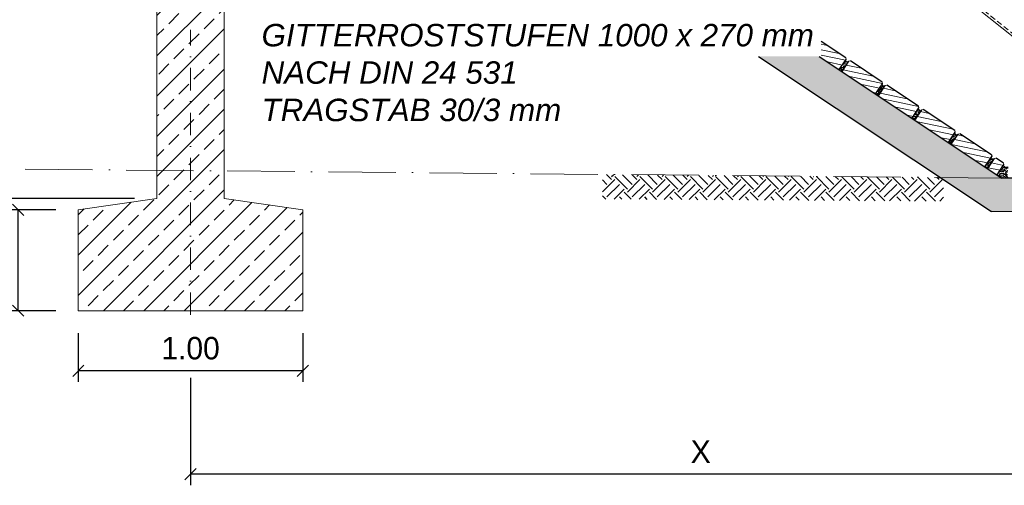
# Model space of a CAD drawing. Header units: millimetres. Extents: x -6179 to 18141, y -8419 to 8561.
# Tile 555 of 579: x 1393 to 5779, y -951 to 1125. Entities that reach past the tile are written whole.
import ezdxf

# ---------------------------------------------------------------- set-up
doc = ezdxf.new("R2010")
doc.units = ezdxf.units.MM
for name, pattern in [('ACAD_ISO10W100', [18, 12, -3, 0, -3]), ('DASHDOT', [1, 0.5, -0.25, 0, -0.25]), ('HIDDEN', [0.375, 0.25, -0.125])]:
    doc.linetypes.add(name, pattern=pattern)
for name, color, linetype, lineweight in [('_Gelände', 7, 'Continuous', 25), ('Bemaßung', 7, 'Continuous', 9), ('Betonfundamente', 7, 'Continuous', 18), ('Dübel', 7, 'Continuous', 9), ('Pflaster-Gehweg', 7, 'Continuous', 15), ('Tragegurt', 7, 'Continuous', 20)]:
    doc.layers.add(name, color=color, linetype=linetype, lineweight=lineweight)
doc.layers.add('POL_Bema', color=7, linetype='Continuous')
doc.layers.add('Text', color=7, linetype='Continuous')
doc.styles.add('Arial_Standard', font='arial.ttf')
doc.dimstyles.new('DIN', dxfattribs={"dimtxt": 2.5, "dimasz": 2.5, "dimexe": 1.25, "dimexo": 0.625, "dimtad": 1, "dimtih": 1, "dimdec": 4, "dimdsep": 46, "dimlunit": 6, "dimtxsty": 'Standard', "dimcen": 2.5, "dimadec": 0, "dimazin": 0, "dimtfac": 1, "dimtdec": 4, "dimtmove": 0, "dimatfit": 3, "dimfxl": 0, "dimtvp": 1, "dimtolj": 1, "dimtzin": 0, "dimarcsym": 0})

# ---------------------------------------------------------------- blocks, each defined once
blk = doc.blocks.new('_Oblique')
at = {"layer": 'POL_Bema', "color": 0, "lineweight": -2}
blk.add_line((-0.5, -0.5), (0.5, 0.5), dxfattribs=at)
blk = doc.blocks.new('*D38')
at = {"layer": 'Bemaßung', "color": 0, "lineweight": -2}
for p, q in [((1654.4, -272.2), (1654.4, -490.1)), ((2654.4, -272.2), (2654.4, -490.1)), ((2654.4, -440.1), (1654.4, -440.1))]:
    blk.add_line(p, q, dxfattribs=at)
at = {"layer": 'DEFPOINTS', "color": 0}
for p in [(1654.4, -172.2), (2654.4, -172.2), (1654.4, -440.1)]:
    blk.add_point(p, dxfattribs=at)
at = {"layer": 'Bemaßung', "color": 0, "lineweight": -2, "xscale": 50, "yscale": 50, "zscale": 50, "rotation": 180}
blk.add_blockref('_Oblique', (1654.4, -440.1), dxfattribs=at)
at = {"layer": 'Bemaßung', "color": 0, "lineweight": -2, "xscale": 50, "yscale": 50, "zscale": 50}
blk.add_blockref('_Oblique', (2654.4, -440.1), dxfattribs=at)
at = {"layer": 'Bemaßung', "color": 0, "insert": (2154.4, -340.1), "char_height": 100, "attachment_point": 5}
blk.add_mtext('\\A1;1.00', dxfattribs=at)
blk = doc.blocks.new('*D39')
at = {"layer": 'Bemaßung', "color": 0, "lineweight": -2}
for p, q in [((1554.4, 277.8), (1336.5, 277.8)), ((1386.5, -172.2), (1386.5, 277.8)), ((1554.4, -172.2), (1336.5, -172.2))]:
    blk.add_line(p, q, dxfattribs=at)
at = {"layer": 'DEFPOINTS', "color": 0}
for p in [(1386.5, 277.8), (1654.4, 277.8), (1654.4, -172.2)]:
    blk.add_point(p, dxfattribs=at)
at = {"layer": 'Bemaßung', "color": 0, "lineweight": -2, "xscale": 50, "yscale": 50, "zscale": 50}
for p, rotation in [((1386.5, 277.8), 90), ((1386.5, -172.2), 270)]:
    blk.add_blockref('_Oblique', p, dxfattribs=dict(at, rotation=rotation))
at = {"layer": 'Bemaßung', "color": 0, "insert": (1286.5, 52.8), "char_height": 100, "attachment_point": 5, "rotation": 90}
blk.add_mtext('\\A1;45', dxfattribs=at)
blk = doc.blocks.new('*D40')
at = {"layer": 'Bemaßung', "color": 0, "lineweight": -2}
for p, q in [((1904.4, 327.8), (1077.5, 327.8)), ((1127.5, -172.2), (1127.5, 327.8)), ((1554.4, -172.2), (1077.5, -172.2))]:
    blk.add_line(p, q, dxfattribs=at)
at = {"layer": 'DEFPOINTS', "color": 0}
for p in [(1127.5, 327.8), (2004.4, 327.8), (1654.4, -172.2)]:
    blk.add_point(p, dxfattribs=at)
at = {"layer": 'Bemaßung', "color": 0, "lineweight": -2, "xscale": 50, "yscale": 50, "zscale": 50}
for p, rotation in [((1127.5, 327.8), 90), ((1127.5, -172.2), 270)]:
    blk.add_blockref('_Oblique', p, dxfattribs=dict(at, rotation=rotation))
at = {"layer": 'Bemaßung', "color": 0, "insert": (1027.5, 77.8), "char_height": 100, "attachment_point": 5, "rotation": 90}
blk.add_mtext('\\A1;50', dxfattribs=at)
blk = doc.blocks.new('*D41')
at = {"layer": 'Bemaßung', "color": 0, "lineweight": -2}
for p, q in [((1914.4, 3137.2), (1077.5, 3137.2)), ((1127.5, 3137.2), (1127.5, 327.8)), ((1904.4, 327.8), (1077.5, 327.8))]:
    blk.add_line(p, q, dxfattribs=at)
at = {"layer": 'DEFPOINTS', "color": 0}
for p in [(2014.4, 3137.2), (1127.5, 327.8), (2004.4, 327.8)]:
    blk.add_point(p, dxfattribs=at)
at = {"layer": 'Bemaßung', "color": 0, "lineweight": -2, "xscale": 50, "yscale": 50, "zscale": 50}
for p, rotation in [((1127.5, 3137.2), 90), ((1127.5, 327.8), 270)]:
    blk.add_blockref('_Oblique', p, dxfattribs=dict(at, rotation=rotation))
at = {"layer": 'Bemaßung', "color": 0, "insert": (1027.5, 1732.5), "char_height": 100, "attachment_point": 5, "rotation": 90}
blk.add_mtext('\\A1;X', dxfattribs=at)
blk = doc.blocks.new('*D44')
at = {"layer": 'Bemaßung', "color": 0, "lineweight": -2}
for p, q in [((2154.4, -472.2), (2154.4, -950.7)), ((6699.8, -832.8), (6699.8, -950.7)), ((6699.8, -900.7), (2154.4, -900.7))]:
    blk.add_line(p, q, dxfattribs=at)
at = {"layer": 'DEFPOINTS', "color": 0}
for p in [(2154.4, -172.2), (6699.8, -532.8), (2154.4, -900.7)]:
    blk.add_point(p, dxfattribs=at)
at = {"layer": 'Bemaßung', "color": 0, "lineweight": -2, "xscale": 50, "yscale": 50, "zscale": 50, "rotation": 180}
blk.add_blockref('_Oblique', (2154.4, -900.7), dxfattribs=at)
at = {"layer": 'Bemaßung', "color": 0, "lineweight": -2, "xscale": 50, "yscale": 50, "zscale": 50}
blk.add_blockref('_Oblique', (6699.8, -900.7), dxfattribs=at)
at = {"layer": 'Bemaßung', "color": 0, "insert": (4427.1, -800.7), "char_height": 100, "attachment_point": 5}
blk.add_mtext('\\A1;X', dxfattribs=at)
blk = doc.blocks.new('*D48')
at = {"layer": 'Bemaßung', "color": 0, "lineweight": -2}
for p, q in [((2929.4, 4967.2), (2929.4, 5978.7)), ((6679.4, 1967.2), (6679.4, 5978.7)), ((6679.4, 5928.7), (2929.4, 5928.7))]:
    blk.add_line(p, q, dxfattribs=at)
at = {"layer": 'DEFPOINTS', "color": 0}
for p in [(2929.4, 5928.7), (2929.4, 3667.2), (6679.4, 667.2)]:
    blk.add_point(p, dxfattribs=at)
at = {"layer": 'Bemaßung', "color": 0, "lineweight": -2, "xscale": 50, "yscale": 50, "zscale": 50, "rotation": 180}
blk.add_blockref('_Oblique', (2929.4, 5928.7), dxfattribs=at)
at = {"layer": 'Bemaßung', "color": 0, "lineweight": -2, "xscale": 50, "yscale": 50, "zscale": 50}
blk.add_blockref('_Oblique', (6679.4, 5928.7), dxfattribs=at)
at = {"layer": 'Bemaßung', "color": 0, "char_height": 100, "attachment_point": 5}
for s, insert in [('\\A1;X  (MAX. 18 STEPS) ', (4804.4, 6028.7)), ('\\A1;(MAX. 18 TRITTSTUFEN)', (4804.4, 5828.7))]:
    blk.add_mtext(s, dxfattribs=dict(at, insert=insert))

msp = doc.modelspace()

# ---------------------------------------------------------------- hatches: boundary and pattern name
h = msp.add_hatch()
h.set_pattern_fill('EARTH', color=253, scale=12.5, angle=45, style=0)
h.set_pattern_definition([(135, (26775.32, 37974.62), (-7e-15, 112.2532), [79.375, -79.375]), (135, (26796.37, 37995.67), (-7e-15, 112.2532), [79.375, -79.375]), (135, (26817.415, 38016.72), (-7e-15, 112.2532), [79.375, -79.375]), (45, (26817.415, 38030.75), (112.2532, 7e-15), [79.375, -79.375]), (45, (26796.37, 38051.8), (112.2532, 7e-15), [79.375, -79.375]), (45, (26775.32, 38072.84), (112.2532, 7e-15), [79.375, -79.375])])
h.paths.add_polyline_path([(5509.17474, 421.54195), (5146.22722, 424.84462), (3989.40633, 434.34595), (3989.40633, 325.25816), (5509.17474, 315.75683)])
at = {"layer": 'Betonfundamente', "lineweight": 9}
h = msp.add_hatch(dxfattribs=at)
h.set_pattern_fill('ANSI33', color=256, scale=20, style=0)
h.set_pattern_definition([(45, (-123464.16, 3554.12), (-89.80256, 89.80256), []), (45, (-123374.35, 3554.12), (-89.80256, 89.80256), [63.5, -31.75])])
h.paths.add_polyline_path([(1654.38052, -172.18553), (1654.38052, 277.81447), (2004.38052, 327.81447), (2004.38052, 3127.207), (2304.38052, 3127.207), (2304.38052, 327.81447), (2654.38052, 277.81447), (2654.38052, -172.18553)], flags=0)
at = {"layer": 'Pflaster-Gehweg', "lineweight": 9}
h = msp.add_hatch(dxfattribs=at)
h.set_pattern_fill('AR-CONC', color=256, style=0)
h.set_pattern_definition([(130, (-92641.57, 2420.45), (-182.18467, -15.93909), [19.05, -209.55]), (185, (-92641.57, 2420.45), (35.24283, 191.05664), [15.24, -167.64]), (79.549, (-92656.75, 2419.12), (-146.9425, 175.1167), [16.19, -178.09]), (133.8158, (-92641.57, 2471.25), (-271.07904, -42.04233), [28.575, -314.325]), (83.3644, (-92664.16, 2467.74), (-237.4042, 247.42556), [24.285, -267.135]), (188.816, (-92641.57, 2471.25), (-237.4046, 247.4251), [22.86, -251.46]), (159, (-92666.97, 2458.55), (-151.61488, -102.26552), [19.05, -209.55]), (214, (-92666.97, 2458.55), (-61.80203, 184.18797), [15.24, -167.64]), (108.5486, (-92679.6, 2450.02), (-213.4165, 81.92286), [16.19, -178.09]), (142.5, (-92641.57, 2420.45), (-3.088603, 84.55504), [0, -165.608, 0, -170.18, 0, -168.275]), (172.5, (-92641.57, 2420.45), (-66.81966, 100.180575), [0, -97.028, 0, -161.798, 0, -64.135]), (212.5, (-92584.93, 2420.45), (-135.590595, -5.728744), [0, -63.5, 0, -198.12, 0, -262.89]), (222.5, (-92559.53, 2420.45), (-148.12918, 25.42649), [0, -82.55, 0, -131.572, 0, -186.69])])
h.paths.add_polyline_path([(3667.32075, 1639.88158), (3937.73709, 1639.88158), (2304.38052, 2728.78596), (2304.38052, 2548.5084)])
h.paths.add_polyline_path([(4955.32338, 961.49072), (4684.90704, 961.49072), (5722.75475, 269.59224), (6299.78679, 264.34149), (6299.78679, 414.3477), (5768.79013, 419.17955)])
h.paths.add_polyline_path([(4357.97168, 1179.44762), (4628.38803, 1179.44762), (4191.11197, 1470.965), (3920.69562, 1470.965), (4198.59068, 1285.70163), (4347.69327, 1285.70163), (4347.69327, 1186.29989)])
h = msp.add_hatch(dxfattribs=at)
h.set_pattern_fill('LINE', color=256, scale=7.5, angle=168.16871353, style=0)
h.set_pattern_definition([(168.16871353, (-13890326.568, -6022878.577), (-4.882289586, -23.306617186), [])])
h.paths.add_polyline_path([(4963.63776, 1028.05883), (4963.63776, 961.49072), (4955.32338, 961.49072), (5043.97201, 902.39164), (5074.31227, 947.90204), (5072.8414, 955.2564)])
h = msp.add_hatch(dxfattribs=at)
h.set_pattern_fill('AR-CONC', color=256, scale=0.1, angle=33.16871353, style=0)
h.set_pattern_definition([(83.16871353, (-13890326.568, -6022878.577), (16.122045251, 8.633234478), [1.905, -20.955]), (28.16871353, (-13890326.568, -6022878.577), (-13.402875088, 14.064491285), [1.524, -16.764]), (133.61971353, (-13890325.225, -6022877.858), (2.719272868, 22.697689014), [1.619, -17.809]), (79.35291353, (-13890329.347, -6022874.325), (24.991190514, 11.311694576), [2.8575, -31.4325]), (129.80431353, (-13890327.265, -6022873.382), (6.335428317, 33.69961588), [2.4285, -26.7135]), (24.35271353, (-13890329.347, -6022874.325), (6.335483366, 33.69959953), [2.286, -25.146]), (54.16871353, (-13890326.526, -6022873.998), (18.286133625, -0.265325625), [1.905, -20.955]), (359.16871353, (-13890326.526, -6022873.998), (-4.903818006, 18.79892403), [1.524, -16.764]), (104.62011353, (-13890325.003, -6022874.02), (13.382258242, 18.533609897), [1.619, -17.809]), (70.668713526, (-13890326.568, -6022878.577), (-4.367523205, 7.2467704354), [0, -16.5608, 0, -17.018, 0, -16.8275]), (40.668713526, (-13890326.568, -6022878.577), (0.112286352, 12.0414924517), [0, -9.7028, 0, -16.1798, 0, -6.4135]), (0.668713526, (-13890331.309, -6022881.676), (11.6632127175, 6.9387137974), [0, -6.35, 0, -19.812, 0, -26.289]), (350.66871353, (-13890333.435, -6022883.066), (11.008249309, 10.232597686), [0, -8.255, 0, -13.1572, 0, -18.669])])
h.paths.add_polyline_path([(5043.972, 902.39164), (5071.64243, 943.89727, 0.1313025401), (5076.8116, 938.13021, 0.1320187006), (5084.21061, 935.70791), (5056.45276, 894.07114)], flags=0)
h = msp.add_hatch(dxfattribs=at)
h.set_pattern_fill('LINE', color=256, scale=7.5, angle=168.16871353, style=0)
h.set_pattern_definition([(168.16871353, (-13890488.818, -6022986.744), (-4.882289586, -23.306617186), [])])
h.paths.add_polyline_path([(5056.45276, 894.07113), (5086.79303, 939.58154), (5094.14738, 941.05241), (5235.09121, 847.08986), (5236.56208, 839.7355), (5206.22181, 794.2251)], flags=0)
h = msp.add_hatch(dxfattribs=at)
h.set_pattern_fill('AR-CONC', color=256, scale=0.1, angle=33.16871353, style=0)
h.set_pattern_definition([(83.16871353, (-13890488.818, -6022986.744), (16.122045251, 8.633234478), [1.905, -20.955]), (28.16871353, (-13890488.818, -6022986.744), (-13.402875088, 14.064491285), [1.524, -16.764]), (133.61971353, (-13890487.474, -6022986.024), (2.719272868, 22.697689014), [1.619, -17.809]), (79.35291353, (-13890491.597, -6022982.492), (24.991190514, 11.311694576), [2.8575, -31.4325]), (129.80431353, (-13890489.515, -6022981.55), (6.335428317, 33.69961588), [2.4285, -26.7135]), (24.35271353, (-13890491.597, -6022982.492), (6.335483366, 33.69959953), [2.286, -25.146]), (54.16871353, (-13890488.776, -6022982.165), (18.286133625, -0.265325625), [1.905, -20.955]), (359.16871353, (-13890488.776, -6022982.165), (-4.903818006, 18.79892403), [1.524, -16.764]), (104.62011353, (-13890487.252, -6022982.187), (13.382258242, 18.533609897), [1.619, -17.809]), (70.668713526, (-13890488.818, -6022986.744), (-4.367523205, 7.2467704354), [0, -16.5608, 0, -17.018, 0, -16.8275]), (40.668713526, (-13890488.818, -6022986.744), (0.112286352, 12.0414924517), [0, -9.7028, 0, -16.1798, 0, -6.4135]), (0.668713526, (-13890493.559, -6022989.843), (11.6632127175, 6.9387137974), [0, -6.35, 0, -19.812, 0, -26.289]), (350.66871353, (-13890495.685, -6022991.232), (11.008249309, 10.232597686), [0, -8.255, 0, -13.1572, 0, -18.669])])
h.paths.add_polyline_path([(5206.22181, 794.2251), (5233.89224, 835.73074, 0.1313025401), (5239.06141, 829.96367, 0.1320187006), (5246.46042, 827.54138), (5218.70257, 785.9046)], flags=0)
h = msp.add_hatch(dxfattribs=at)
h.set_pattern_fill('LINE', color=256, scale=7.5, angle=168.16871353, style=0)
h.set_pattern_definition([(168.16871353, (-13890651.068, -6023094.91), (-4.882289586, -23.306617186), [])])
h.paths.add_polyline_path([(5218.70257, 785.9046), (5249.04284, 831.415), (5256.39719, 832.88587), (5397.34102, 738.92332), (5398.81189, 731.56897), (5368.47162, 686.05856)], flags=0)
h = msp.add_hatch(dxfattribs=at)
h.set_pattern_fill('AR-CONC', color=256, scale=0.1, angle=33.16871353, style=0)
h.set_pattern_definition([(83.16871353, (-13890651.068, -6023094.91), (16.122045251, 8.633234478), [1.905, -20.955]), (28.16871353, (-13890651.068, -6023094.91), (-13.402875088, 14.064491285), [1.524, -16.764]), (133.61971353, (-13890649.724, -6023094.191), (2.719272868, 22.697689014), [1.619, -17.809]), (79.35291353, (-13890653.847, -6023090.658), (24.991190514, 11.311694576), [2.8575, -31.4325]), (129.80431353, (-13890651.764, -6023089.715), (6.335428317, 33.69961588), [2.4285, -26.7135]), (24.35271353, (-13890653.847, -6023090.658), (6.335483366, 33.69959953), [2.286, -25.146]), (54.16871353, (-13890651.026, -6023090.332), (18.286133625, -0.265325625), [1.905, -20.955]), (359.16871353, (-13890651.026, -6023090.332), (-4.903818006, 18.79892403), [1.524, -16.764]), (104.62011353, (-13890649.502, -6023090.354), (13.382258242, 18.533609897), [1.619, -17.809]), (70.668713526, (-13890651.0676, -6023094.9104), (-4.367523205, 7.2467704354), [0, -16.5608, 0, -17.018, 0, -16.8275]), (40.668713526, (-13890651.068, -6023094.91), (0.112286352, 12.0414924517), [0, -9.7028, 0, -16.1798, 0, -6.4135]), (0.668713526, (-13890655.809, -6023098.009), (11.6632127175, 6.9387137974), [0, -6.35, 0, -19.812, 0, -26.289]), (350.66871353, (-13890657.935, -6023099.399), (11.008249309, 10.232597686), [0, -8.255, 0, -13.1572, 0, -18.669])])
h.paths.add_polyline_path([(5368.47162, 686.05856), (5396.14204, 727.5642, 0.1313025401), (5401.31121, 721.79713, 0.1320187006), (5408.71023, 719.37484), (5380.95237, 677.73806)], flags=0)
h = msp.add_hatch(dxfattribs=at)
h.set_pattern_fill('LINE', color=256, scale=7.5, angle=168.16871353, style=0)
h.set_pattern_definition([(168.16871353, (-13890813.317, -6023203.077), (-4.882289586, -23.306617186), [])])
h.paths.add_polyline_path([(5380.95237, 677.73806), (5411.29264, 723.24846), (5418.647, 724.71933), (5559.59083, 630.75678), (5561.0617, 623.40243), (5530.72143, 577.89203)], flags=0)
h = msp.add_hatch(dxfattribs=at)
h.set_pattern_fill('AR-CONC', color=256, scale=0.1, angle=33.16871353, style=0)
h.set_pattern_definition([(83.16871353, (-13890813.317, -6023203.077), (16.122045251, 8.633234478), [1.905, -20.955]), (28.16871353, (-13890813.317, -6023203.077), (-13.402875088, 14.064491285), [1.524, -16.764]), (133.61971353, (-13890811.974, -6023202.357), (2.719272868, 22.697689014), [1.619, -17.809]), (79.35291353, (-13890816.097, -6023198.825), (24.991190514, 11.311694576), [2.8575, -31.4325]), (129.80431353, (-13890814.014, -6023197.882), (6.335428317, 33.69961588), [2.4285, -26.7135]), (24.35271353, (-13890816.097, -6023198.825), (6.335483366, 33.69959953), [2.286, -25.146]), (54.16871353, (-13890813.276, -6023198.498), (18.286133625, -0.265325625), [1.905, -20.955]), (359.16871353, (-13890813.276, -6023198.498), (-4.903818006, 18.79892403), [1.524, -16.764]), (104.62011353, (-13890811.752, -6023198.52), (13.382258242, 18.533609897), [1.619, -17.809]), (70.668713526, (-13890813.3174, -6023203.077), (-4.367523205, 7.2467704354), [0, -16.5608, 0, -17.018, 0, -16.8275]), (40.668713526, (-13890813.317, -6023203.077), (0.112286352, 12.0414924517), [0, -9.7028, 0, -16.1798, 0, -6.4135]), (0.668713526, (-13890818.059, -6023206.176), (11.6632127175, 6.9387137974), [0, -6.35, 0, -19.812, 0, -26.289]), (350.66871353, (-13890820.185, -6023207.565), (11.008249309, 10.232597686), [0, -8.255, 0, -13.1572, 0, -18.669])])
h.paths.add_polyline_path([(5530.72143, 577.89202), (5558.39185, 619.39766, 0.1313025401), (5563.56102, 613.6306, 0.1320187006), (5570.96003, 611.2083), (5543.20218, 569.57152)], flags=0)
h = msp.add_hatch(dxfattribs=at)
h.set_pattern_fill('LINE', color=256, scale=7.5, angle=168.16871353, style=0)
h.set_pattern_definition([(168.16871353, (-13890975.567, -6023311.243), (-4.882289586, -23.306617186), [])])
h.paths.add_polyline_path([(5543.20218, 569.57152), (5573.54245, 615.08192), (5580.89681, 616.5528), (5721.84063, 522.59024), (5723.3115, 515.23589), (5692.97124, 469.72549)], flags=0)
h = msp.add_hatch(dxfattribs=at)
h.set_pattern_fill('AR-CONC', color=256, scale=0.1, angle=33.16871353, style=0)
h.set_pattern_definition([(83.16871353, (-13890975.567, -6023311.243), (16.122045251, 8.633234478), [1.905, -20.955]), (28.16871353, (-13890975.567, -6023311.243), (-13.402875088, 14.064491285), [1.524, -16.764]), (133.61971353, (-13890974.224, -6023310.524), (2.719272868, 22.697689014), [1.619, -17.809]), (79.35291353, (-13890978.347, -6023306.991), (24.991190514, 11.311694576), [2.8575, -31.4325]), (129.80431353, (-13890976.264, -6023306.049), (6.335428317, 33.69961588), [2.4285, -26.7135]), (24.35271353, (-13890978.347, -6023306.99), (6.335483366, 33.69959953), [2.286, -25.146]), (54.16871353, (-13890975.526, -6023306.665), (18.286133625, -0.265325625), [1.905, -20.955]), (359.16871353, (-13890975.526, -6023306.665), (-4.903818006, 18.79892403), [1.524, -16.764]), (104.62011353, (-13890974.002, -6023306.687), (13.382258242, 18.533609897), [1.619, -17.809]), (70.668713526, (-13890975.567, -6023311.2435), (-4.367523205, 7.2467704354), [0, -16.5608, 0, -17.018, 0, -16.8275]), (40.668713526, (-13890975.567, -6023311.2435), (0.112286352, 12.0414924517), [0, -9.7028, 0, -16.1798, 0, -6.4135]), (0.668713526, (-13890980.3085, -6023314.3424), (11.6632127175, 6.9387137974), [0, -6.35, 0, -19.812, 0, -26.289]), (350.66871353, (-13890982.435, -6023315.732), (11.008249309, 10.232597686), [0, -8.255, 0, -13.1572, 0, -18.669])])
h.paths.add_polyline_path([(5692.97123, 469.72548), (5720.64166, 511.23112, 0.1313025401), (5725.81083, 505.46406, 0.1320187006), (5733.20984, 503.04176), (5705.45199, 461.40498)], flags=0)
h = msp.add_hatch(dxfattribs=at)
h.set_pattern_fill('LINE', color=256, scale=7.5, angle=168.16871353, style=0)
h.set_pattern_definition([(168.16871353, (-13891137.817, -6023419.41), (-4.882289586, -23.306617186), [])])
h.paths.add_polyline_path([(5705.45199, 461.40498), (5735.79226, 506.91539), (5743.14661, 508.38626), (5776.53373, 486.12818), (5778.0046, 478.77383), (5747.66433, 433.26342)], flags=0)
h = msp.add_hatch(dxfattribs=at)
h.set_pattern_fill('AR-CONC', color=256, scale=0.1, style=0)
h.set_pattern_definition([(131.042708, (14667734.814, 2765591.61), (-18.186444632, -1.925178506), [1.905, -20.955]), (186.042708, (14667734.814, 2765591.61), (3.17602018, 19.16663433), [1.524, -16.764]), (80.591708, (14667733.299, 2765591.45), (-15.010488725, 17.241367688), [1.619, -17.809]), (134.858508, (14667734.722, 2765596.69), (-27.026907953, -4.69683766), [2.8575, -31.4325]), (84.407108, (14667732.47, 2765596.298), (-24.186749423, 24.306437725), [2.4285, -26.7135]), (189.858708, (14667734.722, 2765596.69), (-24.186785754, 24.306393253), [2.286, -25.146]), (160.042708, (14667732.205, 2765595.373), (-14.972877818, -10.500762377), [1.905, -20.955]), (215.042708, (14667732.205, 2765595.373), (-6.514358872, 18.303281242), [1.524, -16.764]), (109.591308, (14667730.958, 2765594.498), (-21.487195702, 7.802560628), [1.619, -17.809]), (143.542708, (14667734.814, 2765591.61), (-0.4626797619, 8.448483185), [0, -16.5608, 0, -17.018, 0, -16.8275]), (173.542708, (14667734.814, 2765591.61), (-6.8631652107, 9.894802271), [0, -9.7028, 0, -16.1798, 0, -6.4135]), (213.542708, (14667740.4775, 2765591.713), (-13.5463892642, -0.8195230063), [0, -6.35, 0, -19.812, 0, -26.289]), (223.542708, (14667743.017, 2765591.759), (-14.856735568, 2.27266727), [0, -8.255, 0, -13.1572, 0, -18.669])])
h.paths.add_polyline_path([(5794.15798, 418.94375), (5768.79013, 419.17955), (5747.66433, 433.26342), (5775.33475, 474.76906, 0.4399189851), (5794.61188, 468.82525)], flags=0)

# ---------------------------------------------------------------- linework, layer by layer
at = {"color": 253, "linetype": 'ACAD_ISO10W100', "lineweight": 13, "ltscale": 25}
msp.add_line((5768.79013, 419.17955), (-3078.86572, 499.68964), dxfattribs=at)
at = {"layer": '_Gelände'}
msp.add_line((5721.84063, 522.59024), (5723.3115, 515.23589), dxfattribs=at)
at = {"layer": 'Betonfundamente'}
for p, q in [((2004.38052, 3127.207), (2004.38052, 327.81447)), ((2304.38052, 3127.207), (2304.38052, 327.81447)), ((2004.38052, 327.81447), (1654.38052, 277.81447)), ((2654.38052, 277.81447), (2304.38052, 327.81447)), ((1654.38052, 277.81447), (1654.38052, -172.18553)), ((2654.38052, 277.81447), (2654.38052, -172.18553)), ((2654.38052, -172.18553), (1654.38052, -172.18553))]:
    msp.add_line(p, q, dxfattribs=at)
at = {"layer": 'Dübel', "linetype": 'DASHDOT', "lineweight": 9, "ltscale": 200}
msp.add_line((2154.38052, -190.72371), (2154.38052, 1080.15843), dxfattribs=at)
at = {"layer": 'Pflaster-Gehweg', "lineweight": 25}
for p, q in [((5072.8414, 955.2564), (4963.63776, 1028.05883)), ((4684.90704, 961.49072), (5722.75475, 269.59224)), ((4955.32338, 961.49072), (5768.79013, 419.17955)), ((5043.972, 902.39164), (5074.31227, 947.90204)), ((5056.45276, 894.07113), (5086.79303, 939.58154)), ((5235.09121, 847.08986), (5094.14738, 941.05241)), ((5206.22181, 794.2251), (5236.56208, 839.7355)), ((5218.70257, 785.9046), (5249.04284, 831.415)), ((5397.34102, 738.92332), (5256.39719, 832.88587)), ((5368.47162, 686.05856), (5398.81189, 731.56897)), ((5380.95237, 677.73806), (5411.29264, 723.24846)), ((5559.59083, 630.75678), (5418.647, 724.71933)), ((5530.72143, 577.89202), (5561.0617, 623.40243)), ((5543.20218, 569.57152), (5573.54245, 615.08192)), ((5721.84063, 522.59024), (5580.89681, 616.5528)), ((5692.97123, 469.72548), (5723.3115, 515.23589)), ((5705.45199, 461.40498), (5735.79226, 506.91539)), ((5776.53373, 486.12818), (5743.14661, 508.38626)), ((5747.66433, 433.26342), (5778.0046, 478.77383)), ((6299.78679, 414.3477), (5768.79013, 419.17955)), ((6299.78679, 264.34149), (5722.75475, 269.59224))]:
    msp.add_line(p, q, dxfattribs=at)
at = {"layer": 'Pflaster-Gehweg'}
for p, q in [((5072.8414, 955.2564), (5074.31227, 947.90204)), ((5094.14738, 941.05241), (5086.79303, 939.58154)), ((5235.09121, 847.08986), (5236.56208, 839.7355)), ((5256.39719, 832.88587), (5249.04284, 831.415)), ((5397.34102, 738.92332), (5398.81189, 731.56897)), ((5418.647, 724.71933), (5411.29264, 723.24846)), ((5559.59083, 630.75678), (5561.0617, 623.40243)), ((5580.89681, 616.5528), (5573.54245, 615.08192)), ((5743.14661, 508.38626), (5735.79226, 506.91539)), ((5776.53373, 486.12818), (5778.0046, 478.77383))]:
    msp.add_line(p, q, dxfattribs=at)
for centre, radius, start, end in [((5085.01819, 950.68616), 15, 206.91012792, 266.91378023), ((5247.268, 842.51962), 15, 206.91012792, 266.91378023), ((5409.51781, 734.35308), 15, 206.91012792, 266.91378023), ((5571.76761, 626.18654), 15, 206.91012792, 266.91378023), ((5734.01742, 518.02001), 15, 206.91012792, 266.91378023), ((5787.69644, 480.62886), 13.68023, 205.3623236, 300.36496724)]:
    msp.add_arc(centre, radius, start, end, dxfattribs=at)
at = {"layer": 'Tragegurt'}
msp.add_line((2845.19306, 3427.207), (6507.69306, 497.207), dxfattribs=at)
at = {"layer": 'Tragegurt', "linetype": 'HIDDEN', "ltscale": 100}
msp.add_line((2848.84119, 3437.607), (6524.34119, 497.207), dxfattribs=at)

# ---------------------------------------------------------------- texts
at = {"layer": 'Text', "insert": (2470.70673, 1138.70582), "char_height": 100, "width": 2551.4844574, "attachment_point": 4, "style": 'Arial_Standard'}
msp.add_mtext('GRATING STEPS 1000 x 270 mm\\PACC. TO DIN 24 531\\PROLLER SUPPORT 30/3 mm\\P{\\fArial|b0|i1|c0|p34;GITTERROSTSTUFEN 1000 x 270 mm\\PNACH DIN 24 531\\PTRAGSTAB 30/3 mm}', dxfattribs=at)

# ---------------------------------------------------------------- dimensions: what is measured, and where the dimension line sits
at = {"layer": 'Bemaßung'}
for base, p1, p2, text, override, picture, middle in [((2929.38052, 5928.69125), (6679.38052, 667.207), (2929.38052, 3667.207), 'X  (MAX. 18 STEPS) \\X (MAX. 18 TRITTSTUFEN)', {"dimscale": 100, "dimtxt": 1, "dimasz": 0.5, "dimexe": 0.5, "dimexo": 13, "dimgap": 0.5, "dimtih": 0, "dimdec": 2, "dimblk1": 'Oblique', "dimblk2": 'Oblique', "dimsah": 1, "dimtmove": 2}, '*D48', (4804.38052, 5928.69125)), ((1654.38052, -440.07203), (2654.38052, -172.18553), (1654.38052, -172.18553), '1.00', {"dimscale": 100, "dimtxt": 1, "dimasz": 0.5, "dimexe": 0.5, "dimexo": 1, "dimgap": 0.5, "dimtih": 0, "dimdec": 2, "dimblk1": 'Oblique', "dimblk2": 'Oblique', "dimsah": 1, "dimtmove": 2}, '*D38', (2154.38052, -340.07203)), ((2154.38052, -900.70754), (6699.78679, -532.793), (2154.38052, -172.18553), 'X', {"dimscale": 100, "dimtxt": 1, "dimasz": 0.5, "dimexe": 0.5, "dimexo": 3, "dimgap": 0.5, "dimtih": 0, "dimdec": 2, "dimblk1": 'Oblique', "dimblk2": 'Oblique', "dimsah": 1, "dimtmove": 2}, '*D44', (4427.08366, -800.70754))]:
    dim = msp.add_linear_dim(base=base, p1=p1, p2=p2, text=text, dimstyle='DIN', override=override, dxfattribs=at)
    dim.commit()
    dim.dimension.update_dxf_attribs({"geometry": picture, "text_midpoint": middle})
for base, p1, p2, text, picture, middle in [((1127.49114, 327.81447), (2014.38052, 3137.207), (2004.38052, 327.81447), 'X', '*D41', (1027.49114, 1732.51074)), ((1127.49114, 327.81447), (1654.38052, -172.18553), (2004.38052, 327.81447), '50', '*D40', (1027.49114, 77.81447)), ((1386.49402, 277.81447), (1654.38052, -172.18553), (1654.38052, 277.81447), '45', '*D39', (1286.49402, 52.81447))]:
    dim = msp.add_linear_dim(base=base, p1=p1, p2=p2, angle=90, text=text, dimstyle='DIN', override={"dimscale": 100, "dimtxt": 1, "dimasz": 0.5, "dimexe": 0.5, "dimexo": 1, "dimgap": 0.5, "dimtih": 0, "dimdec": 2, "dimblk1": 'Oblique', "dimblk2": 'Oblique', "dimsah": 1, "dimtmove": 2}, dxfattribs=at)
    dim.commit()
    dim.dimension.update_dxf_attribs({"geometry": picture, "text_midpoint": middle})

doc.saveas('drawing.dxf')
